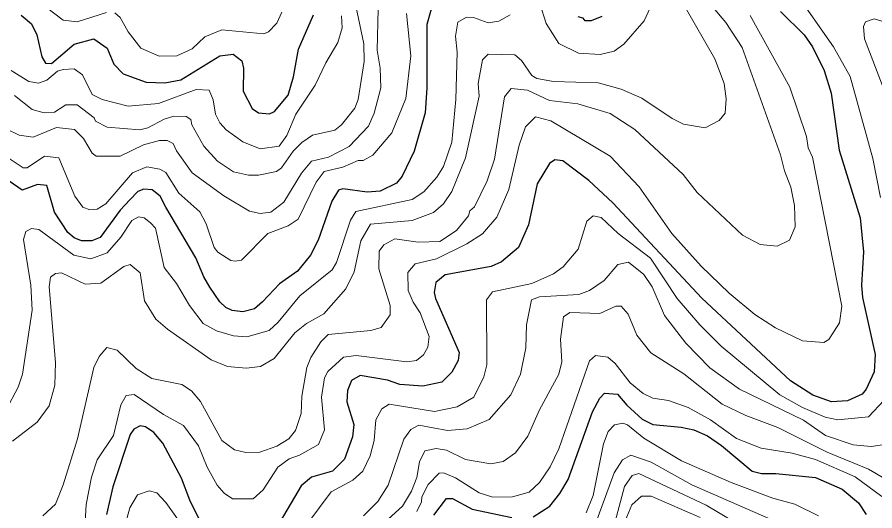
# Model space of a CAD drawing. Extents: x 673.3 to 698.5, y 6984.3 to 7012.3.
# Drawn here: x 682.666 to 683.984, y 6994.352 to 6995.112 of the extents above; entities that cross this region are included whole.
import ezdxf

# ---------------------------------------------------------------- set-up
doc = ezdxf.new("R2010")
doc.units = 0
doc.header["$LTSCALE"] = 0.032
doc.layers.add('1', color=7, linetype='Continuous', lineweight=25)
doc.layers.add('2', color=7, linetype='Continuous', lineweight=13)

msp = doc.modelspace()

# ---------------------------------------------------------------- linework, layer by layer
at = {"layer": '1'}
for points in [[(683.302, 6995.1242), (683.2954, 6995.1007), (683.2954, 6995.003), (683.293, 6994.9646), (683.2758, 6994.9056), (683.2573, 6994.8672), (683.249, 6994.8563), (683.2235, 6994.844), (683.2039, 6994.8425), (683.1665, 6994.848), (683.1597, 6994.8457), (683.1493, 6994.8286), (683.1284, 6994.7688), (683.1168, 6994.7457), (683.0964, 6994.7209), (683.069, 6994.7015), (683.0426, 6994.6741), (683.0305, 6994.6633), (683.0124, 6994.6585), (682.9964, 6994.6606), (682.9865, 6994.6652), (682.9771, 6994.6741), (682.9617, 6994.6964), (682.9526, 6994.7126), (682.9402, 6994.7417), (682.8941, 6994.8194), (682.8856, 6994.8363), (682.8734, 6994.8464), (682.8607, 6994.8472), (682.8514, 6994.8438), (682.8388, 6994.8311), (682.8241, 6994.815), (682.7931, 6994.7727), (682.7806, 6994.7677), (682.7644, 6994.7676), (682.7532, 6994.7725), (682.7435, 6994.7804), (682.7234, 6994.8118), (682.7114, 6994.8529), (682.6969, 6994.8545), (682.6733, 6994.8459), (682.6534, 6994.8595)], [(682.6718, 6995.115), (682.6878, 6995.1015), (682.6961, 6995.0848), (682.7039, 6995.0507), (682.7091, 6995.0413), (682.7187, 6995.0404), (682.7536, 6995.0703), (682.7837, 6995.0785), (682.8041, 6995.0641), (682.8142, 6995.0396), (682.8286, 6995.0245), (682.8641, 6995.0118), (682.8928, 6995.011), (682.9175, 6995.0154), (682.9771, 6995.0525), (682.9978, 6995.055), (683.0112, 6995.0449), (683.0136, 6995.0333), (683.0133, 6994.9979), (683.0268, 6994.9714), (683.0368, 6994.9646), (683.0538, 6994.9631), (683.0614, 6994.9669), (683.0821, 6994.9918), (683.0903, 6995.0203), (683.098, 6995.0627), (683.1211, 6995.1153)], [(683.839, 6995.1205), (683.8755, 6995.0849), (683.8879, 6995.0663), (683.9061, 6995.03), (683.917, 6994.9948), (683.9291, 6994.9073), (683.9616, 6994.8033), (683.9665, 6994.751), (683.9633, 6994.6997), (683.9649, 6994.6805), (683.9844, 6994.5932), (683.9827, 6994.5664), (683.9705, 6994.5396), (683.9645, 6994.532), (683.9417, 6994.5215), (683.9173, 6994.52), (683.8886, 6994.5304), (683.8545, 6994.5524), (683.7181, 6994.6795), (683.5811, 6994.8264), (683.5444, 6994.8606), (683.5042, 6994.891), (683.492, 6994.8926), (683.484, 6994.8866), (683.4649, 6994.8554), (683.4519, 6994.7922), (683.4363, 6994.7578), (683.41, 6994.7353), (683.3944, 6994.7282), (683.3238, 6994.7155), (683.3094, 6994.7039), (683.3069, 6994.6881), (683.3088, 6994.6793), (683.345, 6994.5958), (683.3434, 6994.5837), (683.3339, 6994.5658), (683.3184, 6994.5506), (683.2892, 6994.5444)], [(683.5644, 6995.113), (683.5479, 6995.1064), (683.5385, 6995.1064), (683.5358, 6995.1101), (683.5281, 6995.1123)], [(683.2892, 6994.5444), (683.2539, 6994.5467), (683.2349, 6994.5534), (683.1931, 6994.5606), (683.1795, 6994.553), (683.1733, 6994.5378), (683.1725, 6994.52), (683.183, 6994.4854), (683.1811, 6994.4665), (683.1691, 6994.4321), (683.1503, 6994.4133), (683.118, 6994.4043), (683.1024, 6994.3912), (683.07, 6994.3362)], [(683.4588, 6994.3432), (683.4843, 6994.3595), (683.5, 6994.3793), (683.5128, 6994.4008), (683.55, 6994.5046), (683.5613, 6994.5257), (683.5683, 6994.5337), (683.5886, 6994.532), (683.6027, 6994.5148), (683.6263, 6994.4935), (683.6428, 6994.4855), (683.6862, 6994.4813), (683.7056, 6994.4769), (683.727, 6994.4678), (683.7482, 6994.4531), (683.7952, 6994.4134), (683.8098, 6994.4101), (683.8316, 6994.41), (683.8929, 6994.4036), (683.9339, 6994.3856), (683.9589, 6994.3647), (683.9708, 6994.347)], [(682.947, 6994.3368), (682.9313, 6994.3688), (682.9183, 6994.403), (682.8896, 6994.4567), (682.8758, 6994.4729), (682.8629, 6994.4816), (682.8546, 6994.4832), (682.8451, 6994.4783), (682.8393, 6994.4697), (682.8129, 6994.3892), (682.8029, 6994.3469)], [(683.3061, 6994.3456), (683.3256, 6994.3716), (683.3348, 6994.3715), (683.3653, 6994.355), (683.426, 6994.3424)]]:
    msp.add_lwpolyline(points, dxfattribs=at)
at = {"layer": '2'}
for points in [[(683.9925, 6994.8347), (683.9811, 6994.8945), (683.9461, 6995.0205), (683.9206, 6995.0663), (683.875, 6995.1314), (683.8721, 6995.146), (683.8788, 6995.1636), (683.8986, 6995.1814), (683.9089, 6995.1948), (683.9181, 6995.2136), (683.9252, 6995.2453), (683.9338, 6995.2608), (683.9433, 6995.2708), (683.96, 6995.2716), (683.9703, 6995.2665), (683.9848, 6995.2331)], [(683.469, 6995.1328), (683.479, 6995.102), (683.4981, 6995.0716), (683.5284, 6995.0567), (683.5617, 6995.0542), (683.5831, 6995.0596), (683.5982, 6995.0702), (683.6293, 6995.1063), (683.6928, 6995.2445)], [(682.6498, 6994.9394), (682.6686, 6994.9303), (682.6905, 6994.9273), (682.7264, 6994.942), (682.7538, 6994.9391), (682.7678, 6994.9252), (682.7808, 6994.9028), (682.7873, 6994.898), (682.8241, 6994.8978), (682.86, 6994.9153), (682.8847, 6994.9222), (682.8961, 6994.9222), (682.9055, 6994.9177), (682.9106, 6994.9064), (682.9347, 6994.8726), (682.9832, 6994.8369), (683.0228, 6994.8134), (683.0394, 6994.8099), (683.0554, 6994.8121), (683.0756, 6994.8271), (683.1026, 6994.872), (683.1179, 6994.8903), (683.1445, 6994.8964), (683.1762, 6994.9131), (683.2056, 6994.944), (683.2145, 6994.9644), (683.2245, 6995.0034), (683.2237, 6995.0333), (683.2189, 6995.0612), (683.2205, 6995.1248)], [(683.7354, 6995.1265), (683.7547, 6995.1038), (683.7802, 6995.065), (683.8392, 6994.9001), (683.8451, 6994.8753), (683.855, 6994.8503), (683.8607, 6994.8222), (683.8614, 6994.7891), (683.8527, 6994.7688), (683.8339, 6994.7596), (683.8079, 6994.7621), (683.7806, 6994.7766), (683.7108, 6994.8424), (683.6893, 6994.8696), (683.6149, 6994.9391), (683.577, 6994.9639), (683.5274, 6994.9783), (683.4837, 6994.9839), (683.4502, 6994.9996), (683.425, 6995.0019), (683.4146, 6994.9892), (683.3993, 6994.8935), (683.3881, 6994.8601), (683.3689, 6994.82), (683.3617, 6994.8141), (683.3592, 6994.8063), (683.3408, 6994.7836), (683.3156, 6994.7669), (683.2821, 6994.7659), (683.2461, 6994.7707), (683.2291, 6994.7615), (683.222, 6994.7517), (683.2214, 6994.7245), (683.2391, 6994.6684), (683.239, 6994.6541), (683.2251, 6994.6347), (683.2091, 6994.6299), (683.1439, 6994.6235), (683.1324, 6994.6125), (683.1169, 6994.5881), (683.1109, 6994.573), (683.1033, 6994.5288), (683.1024, 6994.502), (683.0937, 6994.4759), (683.0832, 6994.4635), (683.0647, 6994.4518), (683.0386, 6994.4426), (683.0173, 6994.4421), (682.9998, 6994.4464), (682.9801, 6994.4608), (682.9474, 6994.5207), (682.9336, 6994.5371), (682.919, 6994.5468), (682.8727, 6994.5563), (682.8486, 6994.5716), (682.8196, 6994.5996), (682.8037, 6994.6037), (682.792, 6994.5897), (682.7838, 6994.5731), (682.7587, 6994.4631), (682.7365, 6994.3923), (682.7246, 6994.363), (682.7051, 6994.3447)], [(682.7109, 6995.1266), (682.7365, 6995.1073), (682.758, 6995.1048), (682.8029, 6995.1192)], [(682.7861, 6994.9518), (682.8043, 6994.9429), (682.8543, 6994.9386), (682.8666, 6994.9416), (682.8915, 6994.9548), (682.9067, 6994.9596), (682.9256, 6994.9589), (682.9329, 6994.9547), (682.9343, 6994.9464), (682.9529, 6994.9136), (682.9736, 6994.8904), (682.9982, 6994.8737), (683.0215, 6994.8686), (683.0365, 6994.8687), (683.0641, 6994.8743), (683.0718, 6994.8802), (683.0901, 6994.9057), (683.1035, 6994.9192), (683.1196, 6994.9303), (683.1542, 6994.9382), (683.1644, 6994.9461), (683.1847, 6994.9717), (683.1901, 6994.9852), (683.1993, 6995.0438), (683.1985, 6995.0707), (683.1862, 6995.1292)], [(683.457, 6995.0222), (683.4647, 6995.0177), (683.4903, 6995.0127), (683.5586, 6995.0111), (683.5941, 6995.001), (683.6259, 6994.9875), (683.6726, 6994.9558), (683.6899, 6994.9474), (683.7231, 6994.9418), (683.7446, 6994.9528), (683.7539, 6994.964), (683.7555, 6994.9861), (683.7524, 6995.0096), (683.7383, 6995.0479), (683.6922, 6995.1272)], [(683.2644, 6995.1177), (683.271, 6995.0522), (683.263, 6994.9865), (683.2416, 6994.9337), (683.2126, 6994.8998), (683.1978, 6994.8915), (683.19, 6994.8913), (683.1662, 6994.8811), (683.1378, 6994.8745), (683.1254, 6994.8582), (683.0976, 6994.8011), (683.0823, 6994.7909), (683.0511, 6994.7789), (683.0104, 6994.7383), (683.001, 6994.7365), (682.994, 6994.7375), (682.974, 6994.7503), (682.9688, 6994.7574), (682.9565, 6994.7939), (682.9465, 6994.8126), (682.9141, 6994.8409), (682.8944, 6994.8727), (682.885, 6994.8782), (682.865, 6994.8815), (682.843, 6994.8726), (682.8019, 6994.8246), (682.7886, 6994.8164), (682.7773, 6994.8155), (682.7669, 6994.8198), (682.7545, 6994.8364), (682.7299, 6994.8953), (682.7078, 6994.8978), (682.6809, 6994.88), (682.6748, 6994.8801), (682.6491, 6994.8976)], [(683.1644, 6995.1138), (683.1651, 6995.0953), (683.1588, 6995.0727), (683.14, 6995.0414), (683.1239, 6995.0075), (683.0939, 6994.9624), (683.0801, 6994.9298), (683.0684, 6994.9136), (683.0395, 6994.9093), (683.0124, 6994.92), (682.9871, 6994.9383), (682.9775, 6994.9494), (682.9704, 6994.9626), (682.9671, 6994.9847), (682.9609, 6994.9997), (682.9409, 6995.0005), (682.8831, 6994.9792), (682.8362, 6994.9752), (682.7965, 6994.9854), (682.781, 6994.993), (682.7663, 6995.0232), (682.7534, 6995.0322), (682.7367, 6995.0316), (682.7276, 6995.0286), (682.7113, 6995.0149), (682.6985, 6995.0101), (682.6836, 6995.0128), (682.6567, 6995.0297)], [(683.7921, 6995.1144), (683.8531, 6995.004), (683.879, 6994.9282), (683.8816, 6994.911), (683.8883, 6994.8963), (683.933, 6994.6671), (683.9298, 6994.6415), (683.9134, 6994.6161), (683.9054, 6994.6113), (683.8727, 6994.6139), (683.8315, 6994.6339), (683.7996, 6994.6545), (683.7602, 6994.6872), (683.7172, 6994.7286), (683.6722, 6994.7792), (683.6216, 6994.8511), (683.577, 6994.898), (683.486, 6994.9523), (683.4622, 6994.9587), (683.4471, 6994.9434), (683.4373, 6994.915), (683.4214, 6994.8467), (683.4032, 6994.804), (683.3811, 6994.7788), (683.3571, 6994.7634), (683.3104, 6994.74), (683.2776, 6994.7324), (683.266, 6994.7193), (683.2669, 6994.6912), (683.2742, 6994.6733), (683.2851, 6994.6569), (683.2989, 6994.6205), (683.297, 6994.6041), (683.2902, 6994.5923), (683.2793, 6994.5835), (683.2648, 6994.5819), (683.1869, 6994.5915), (683.1673, 6994.5889), (683.1434, 6994.5666), (683.1383, 6994.5572), (683.1333, 6994.5273), (683.1382, 6994.477), (683.129, 6994.4546), (683.0998, 6994.4383), (683.0838, 6994.4327), (683.0666, 6994.4195), (683.0439, 6994.385), (683.0283, 6994.3708), (682.9968, 6994.3711), (682.9837, 6994.3799), (682.9733, 6994.3919), (682.9579, 6994.4195), (682.9447, 6994.4525), (682.9212, 6994.4837), (682.8906, 6994.5009), (682.8456, 6994.5313), (682.8335, 6994.5301), (682.8252, 6994.5157), (682.8136, 6994.4684), (682.7889, 6994.4311), (682.7799, 6994.4043), (682.7718, 6994.3622), (682.7702, 6994.3352)], [(682.816, 6995.1187), (682.8239, 6995.1111), (682.8365, 6995.0895), (682.8556, 6995.0642), (682.8839, 6995.0519), (682.9112, 6995.0526), (682.9346, 6995.0633), (682.9542, 6995.0818), (682.9804, 6995.0925), (683.0451, 6995.086), (683.0518, 6995.0893), (683.065, 6995.1025), (683.0723, 6995.1197)], [(682.8419, 6994.7989), (682.8525, 6994.8048), (682.8611, 6994.8031), (682.8705, 6994.7957), (682.8784, 6994.7875), (682.8916, 6994.7267), (682.9109, 6994.7021), (682.9305, 6994.6681), (682.9514, 6994.6407), (682.972, 6994.6293), (682.9984, 6994.6218), (683.0188, 6994.6202), (683.0529, 6994.6301), (683.0671, 6994.6426), (683.1002, 6994.683), (683.1498, 6994.723), (683.1565, 6994.7344), (683.1779, 6994.7995), (683.1862, 6994.8129), (683.2729, 6994.8312), (683.2906, 6994.843), (683.311, 6994.8655), (683.3209, 6994.8821), (683.3338, 6994.9197), (683.3402, 6994.9852), (683.3418, 6995.058), (683.3395, 6995.0828), (683.3433, 6995.1043), (683.3562, 6995.112), (683.367, 6995.1111), (683.3896, 6995.1031), (683.4062, 6995.1058), (683.4233, 6995.1153)], [(684.0013, 6995.1036), (683.9827, 6995.1093), (683.9698, 6995.1045), (683.9665, 6995.0977), (683.9682, 6995.0783), (683.998, 6995.0011)], [(682.6585, 6994.4597), (682.6966, 6994.4887), (682.715, 6994.514), (682.7237, 6994.546), (682.7246, 6994.5807), (682.7148, 6994.6968), (682.7172, 6994.7118), (682.7248, 6994.7178), (682.7341, 6994.7186), (682.7705, 6994.7013), (682.7946, 6994.7029), (682.8299, 6994.7281), (682.8394, 6994.7315), (682.8548, 6994.7186), (682.8616, 6994.6757), (682.879, 6994.6473), (682.897, 6994.6317), (682.9637, 6994.5847), (682.9889, 6994.5745), (683.0179, 6994.5721), (683.04, 6994.5744), (683.0607, 6994.5866), (683.0923, 6994.6263), (683.1104, 6994.6406), (683.1371, 6994.6556), (683.1708, 6994.6942), (683.1835, 6994.7201), (683.1942, 6994.7679), (683.2086, 6994.7937), (683.2729, 6994.7993), (683.3057, 6994.8113), (683.3209, 6994.8248), (683.334, 6994.8439), (683.3546, 6994.8956), (683.376, 6994.9903), (683.3745, 6995.0097), (683.3812, 6995.0461), (683.3897, 6995.0552), (683.4306, 6995.0541), (683.441, 6995.0454), (683.457, 6995.0222)], [(682.6619, 6994.9912), (682.6888, 6994.9699), (682.7071, 6994.9646), (682.7234, 6994.9655), (682.7405, 6994.9771), (682.7579, 6994.9768), (682.7839, 6994.957), (682.7861, 6994.9518)], [(683.1968, 6994.4137), (683.2083, 6994.4372), (683.2147, 6994.4607), (683.2171, 6994.4925), (683.2264, 6994.5095), (683.2375, 6994.5165), (683.3074, 6994.5054), (683.3421, 6994.5124), (683.3677, 6994.5272), (683.3831, 6994.5584), (683.3875, 6994.5772), (683.3869, 6994.6773), (683.3963, 6994.6895), (683.4567, 6994.7023), (683.4903, 6994.7172), (683.5047, 6994.7277), (683.5278, 6994.7552), (683.5415, 6994.7983), (683.5512, 6994.8064), (683.5634, 6994.8039), (683.5897, 6994.7793), (683.6391, 6994.7414), (683.6802, 6994.679), (683.7152, 6994.6385), (683.748, 6994.6057), (683.838, 6994.531), (683.873, 6994.5112), (683.9075, 6994.4964), (683.9271, 6994.4923), (683.9743, 6994.4971), (683.9981, 6994.5225)], [(682.6481, 6994.507), (682.6675, 6994.5427), (682.6741, 6994.5626), (682.6888, 6994.6612), (682.687, 6994.6994), (682.6757, 6994.7701), (682.6793, 6994.7823), (682.688, 6994.7869), (682.699, 6994.7854), (682.7531, 6994.7456), (682.7791, 6994.7399), (682.8043, 6994.7496), (682.8253, 6994.7734), (682.8419, 6994.7989)], [(683.9955, 6994.4539), (683.9782, 6994.4516), (683.9505, 6994.4539), (683.9081, 6994.4686), (683.8744, 6994.4922), (683.7759, 6994.5394), (683.7302, 6994.5726), (683.6933, 6994.6106), (683.6606, 6994.653), (683.6416, 6994.6972), (683.6289, 6994.7159), (683.6056, 6994.7348), (683.589, 6994.7316), (683.568, 6994.707), (683.5453, 6994.6913), (683.529, 6994.6854), (683.4684, 6994.6819), (683.4561, 6994.6772), (683.4485, 6994.6388), (683.4477, 6994.603), (683.4396, 6994.5626), (683.4244, 6994.531), (683.3912, 6994.493), (683.3576, 6994.4784), (683.3274, 6994.476), (683.2832, 6994.4841), (683.271, 6994.4774), (683.2603, 6994.4626), (683.2362, 6994.3919), (683.2203, 6994.3666), (683.198, 6994.345)], [(683.0756, 6994.1942), (683.2581, 6994.3597), (683.2717, 6994.3828), (683.2798, 6994.404), (683.2843, 6994.4278), (683.2923, 6994.4449), (683.3098, 6994.4482), (683.3255, 6994.446), (683.3546, 6994.4315), (683.3937, 6994.4247), (683.4127, 6994.4283), (683.4316, 6994.4419), (683.4506, 6994.4672), (683.4685, 6994.5079), (683.4983, 6994.5626), (683.503, 6994.5815), (683.5007, 6994.6164), (683.5057, 6994.651), (683.5154, 6994.6574), (683.5614, 6994.6558), (683.586, 6994.6672), (683.5942, 6994.6671), (683.605, 6994.6548), (683.618, 6994.6226), (683.6395, 6994.5954), (683.6902, 6994.563), (683.7492, 6994.5168), (683.7858, 6994.499), (683.8348, 6994.4807), (683.9105, 6994.4428), (683.9743, 6994.4167), (684.0616, 6994.3654)], [(683.9947, 6994.3743), (683.9537, 6994.4049), (683.8929, 6994.4315), (683.857, 6994.441), (683.8091, 6994.4489), (683.7713, 6994.4636), (683.7316, 6994.4924), (683.6972, 6994.5116), (683.6668, 6994.5223), (683.6426, 6994.5256), (683.6278, 6994.5332), (683.6079, 6994.5495), (683.5847, 6994.5792), (683.5737, 6994.5891), (683.5547, 6994.5916), (683.5455, 6994.5834), (683.4981, 6994.4481), (683.4848, 6994.42), (683.4686, 6994.3959), (683.4525, 6994.3812), (683.427, 6994.3741), (683.3968, 6994.3737), (683.376, 6994.3802), (683.3397, 6994.4033), (683.3212, 6994.4108), (683.3144, 6994.4103), (683.2974, 6994.3929), (683.2875, 6994.3739), (683.2872, 6994.3664), (683.2799, 6994.3515)], [(683.5403, 6994.3494), (683.5509, 6994.376), (683.5668, 6994.4555), (683.574, 6994.4743), (683.5838, 6994.4848), (683.5969, 6994.4872), (683.6037, 6994.4847), (683.6288, 6994.4642), (683.6866, 6994.4294), (683.7632, 6994.396), (683.827, 6994.3721), (683.8609, 6994.3626), (683.8974, 6994.345)], [(683.8329, 6994.3358), (683.7029, 6994.3927), (683.6404, 6994.4272), (683.609, 6994.4381), (683.5959, 6994.4312), (683.5831, 6994.4111), (683.553, 6994.3283)], [(683.0959, 6994.3114), (683.1484, 6994.3818), (683.1817, 6994.3996), (683.1968, 6994.4137)], [(683.5849, 6994.3362), (683.5993, 6994.3899), (683.6109, 6994.4067), (683.6212, 6994.4099), (683.7249, 6994.361), (683.9149, 6994.2481)], [(682.8321, 6994.3329), (682.8387, 6994.3573), (682.8508, 6994.3772), (682.8687, 6994.3831), (682.8802, 6994.3804), (682.8944, 6994.3654), (682.926, 6994.3207)], [(683.7156, 6994.3424), (683.6403, 6994.3749), (683.6255, 6994.3749), (683.6103, 6994.3618), (683.6004, 6994.337)]]:
    msp.add_lwpolyline(points, dxfattribs=at)

doc.saveas('drawing.dxf')
